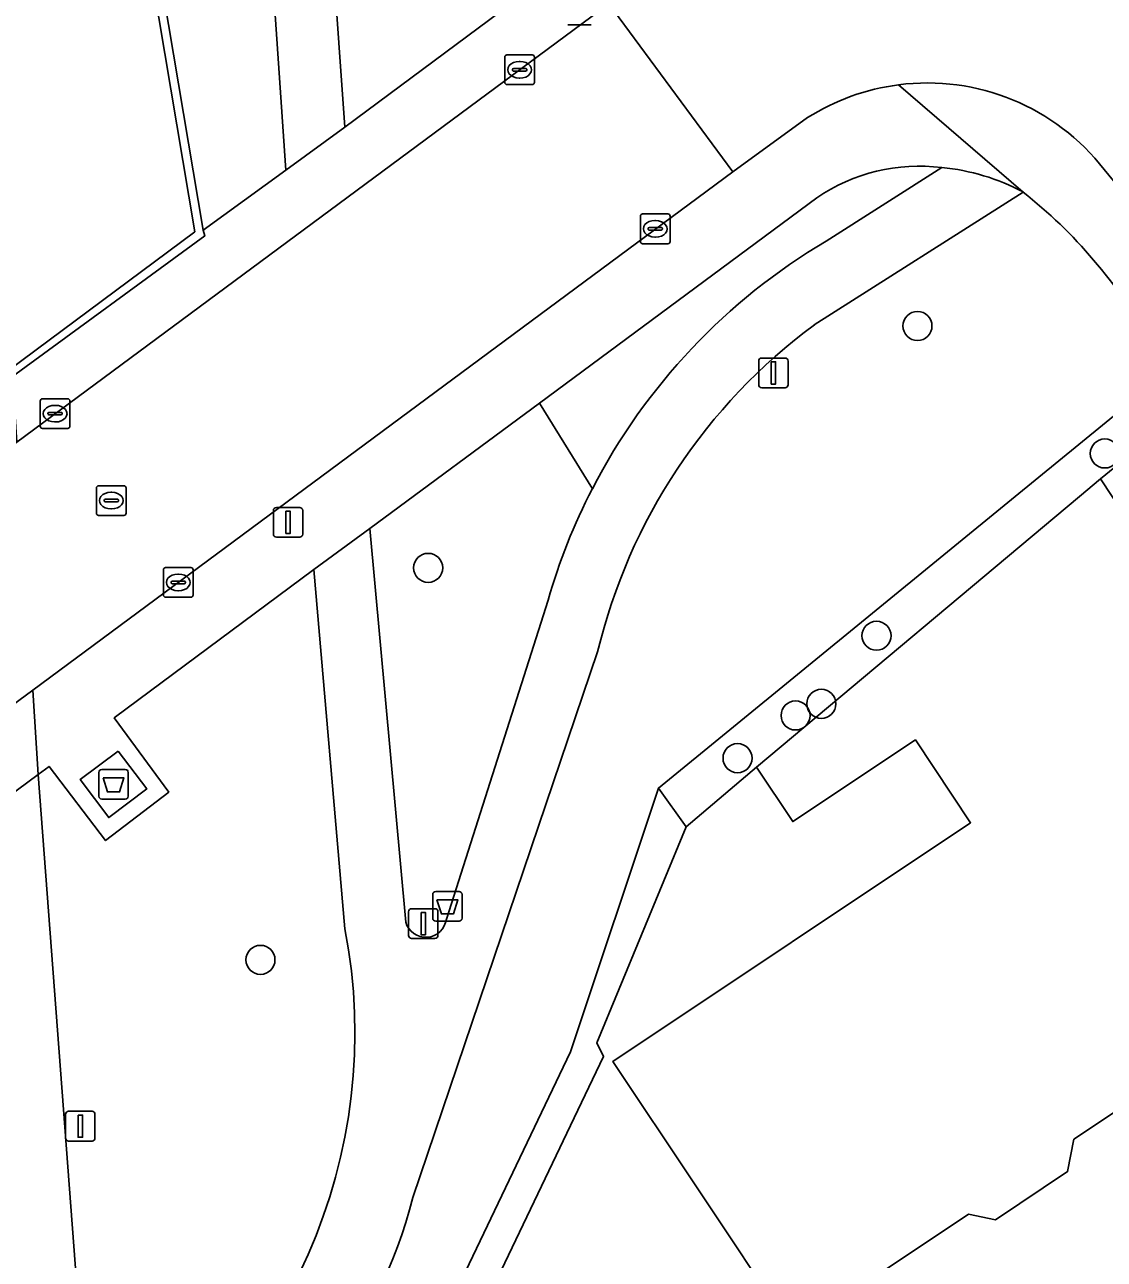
# Model space of a CAD drawing. Extents: x 160663 to 161506, y 382245 to 383291.
# Drawn here: x 161327.84 to 161364.21, y 382724.32 to 382765.89 of the extents above; entities that cross this region are included whole.
import ezdxf

# ---------------------------------------------------------------- set-up
doc = ezdxf.new("R2010")
doc.units = 0
for name, color, linetype in [('IMGEO_Afval_apart_plaats', 7, 'Continuous'), ('IMGEO_Afvalbak', 7, 'Continuous'), ('IMGEO_Boom', 7, 'Continuous'), ('IMGEO_Erf', 7, 'Continuous'), ('IMGEO_Groenvoorziening', 7, 'Continuous'), ('IMGEO_Kolk', 7, 'Continuous'), ('IMGEO_Lichtmast', 7, 'Continuous'), ('IMGEO_Muur', 7, 'Continuous'), ('IMGEO_Pand', 7, 'Continuous'), ('IMGEO_Rijbaan_lokaal_gesloten', 7, 'Continuous'), ('IMGEO_Rijbaan_lokaal_open', 7, 'Continuous'), ('IMGEO_Rioolput', 7, 'Continuous'), ('IMGEO_Voetpad_gesloten', 7, 'Continuous'), ('IMGEO_Voetpad_open', 7, 'Continuous')]:
    doc.layers.add(name, color=color, linetype=linetype)

msp = doc.modelspace()

# ---------------------------------------------------------------- linework, layer by layer
at = {"layer": 'IMGEO_Afval_apart_plaats'}
for p, q in [((161330.336, 382739.913), (161330.336, 382740.713)), ((161330.336, 382740.713), (161330.336, 382739.913)), ((161330.436, 382740.813), (161331.226, 382740.813)), ((161331.226, 382740.813), (161330.436, 382740.813)), ((161331.326, 382740.713), (161331.326, 382739.913)), ((161331.326, 382739.913), (161331.326, 382740.713)), ((161331.226, 382739.813), (161330.436, 382739.813)), ((161330.436, 382739.813), (161331.226, 382739.813))]:
    msp.add_line(p, q, dxfattribs=at)
msp.add_lwpolyline([(161330.479, 382740.527), (161331.183, 382740.527), (161331.034, 382740.057), (161330.628, 382740.057), (161330.479, 382740.527)], dxfattribs=at)
for centre, start, end in [((161330.436, 382740.713), 90, 180), ((161330.436, 382740.713), 90, 180), ((161331.226, 382740.713), 0, 90), ((161331.226, 382740.713), 360, 90), ((161330.436, 382739.913), 180, 270), ((161330.436, 382739.913), 180, 270), ((161331.226, 382739.913), 270, 0), ((161331.226, 382739.913), 270, 0)]:
    msp.add_arc(centre, 0.1, start, end, dxfattribs=at)
at = {"layer": 'IMGEO_Afvalbak'}
for p, q in [((161341.584, 382735.805), (161341.584, 382736.605)), ((161341.584, 382736.605), (161341.584, 382735.805)), ((161341.684, 382736.705), (161342.474, 382736.705)), ((161342.474, 382736.705), (161341.684, 382736.705)), ((161342.574, 382736.605), (161342.574, 382735.805)), ((161342.574, 382735.805), (161342.574, 382736.605)), ((161342.474, 382735.705), (161341.684, 382735.705)), ((161341.684, 382735.705), (161342.474, 382735.705))]:
    msp.add_line(p, q, dxfattribs=at)
msp.add_lwpolyline([(161341.727, 382736.419), (161342.431, 382736.419), (161342.282, 382735.949), (161341.876, 382735.949), (161341.727, 382736.419)], dxfattribs=at)
for centre, start, end in [((161341.684, 382736.605), 90, 180), ((161341.684, 382736.605), 90, 180), ((161342.474, 382736.605), 0, 90), ((161342.474, 382736.605), 360, 90), ((161341.684, 382735.805), 180, 270), ((161341.684, 382735.805), 180, 270), ((161342.474, 382735.805), 270, 0), ((161342.474, 382735.805), 270, 0)]:
    msp.add_arc(centre, 0.1, start, end, dxfattribs=at)
at = {"layer": 'IMGEO_Boom'}
for centre in [(161357.911, 382755.745), (161364.222, 382751.453), (161341.43, 382747.6), (161356.531, 382745.316), (161354.674, 382743.023), (161353.806, 382742.631), (161351.851, 382741.193), (161335.781, 382734.402)]:
    msp.add_circle(centre, 0.489, dxfattribs=at)
at = {"layer": 'IMGEO_Erf'}
for points in [[(161367.1, 382753.053), (161364.076, 382750.596), (161364.474, 382750)], [(161371.257, 382733.743), (161363.183, 382728.36), (161362.966, 382727.272), (161360.538, 382725.653), (161359.628, 382725.835), (161353.715, 382721.893), (161350.428, 382726.824), (161347.654, 382730.984), (161359.702, 382739.017), (161357.84, 382741.81), (161353.713, 382739.059), (161352.49, 382740.895), (161350.119, 382738.881), (161347.107, 382731.612), (161347.337, 382731.152), (161336.143, 382707.751)]]:
    msp.add_lwpolyline(points, dxfattribs=at)
at = {"layer": 'IMGEO_Groenvoorziening'}
for points in [[(161337.025, 382784.85), (161338.619, 382762.443), (161346.865, 382768.562), (161348.187, 382769.632), (161349.122, 382770.699), (161346.408, 382774.098), (161348.797, 382775.99), (161342.22, 382783.79)], [(161354.831, 382758.6), (161358.731, 382761.078)], [(161354.524, 382760.062), (161345.178, 382753.148), (161346.962, 382750.267)], [(161361.466, 382760.256), (161354.437, 382755.787)], [(161332.746, 382715.633), (161330.285, 382714.104), (161330.353, 382713.201), (161333.65, 382707.843), (161330.404, 382701.495), (161331.533, 382700.977), (161337.697, 382713.486), (161346.223, 382731.302), (161349.183, 382740.184), (161361.199, 382750), (161366.416, 382754.262), (161365.727, 382755.252)], [(161346.962, 382750.267), (161345.178, 382753.148), (161339.467, 382748.924), (161340.673, 382735.675)], [(161338.628, 382735.45), (161337.578, 382747.548), (161330.857, 382742.549), (161332.694, 382740.051), (161330.562, 382738.421), (161328.661, 382740.916), (161328.293, 382740.642), (161330.145, 382716.157)], [(161342.043, 382735.777), (161345.468, 382746.517)], [(161347.138, 382744.777), (161340.916, 382726.405)], [(161316.418, 382697.891), (161318.926, 382694.91), (161324.44, 382688.072), (161324.738, 382687.634), (161325.631, 382686.32), (161327.823, 382690.87), (161328.224, 382691.684), (161336.143, 382707.751), (161347.337, 382731.152), (161347.107, 382731.612), (161350.119, 382738.881), (161349.183, 382740.184), (161346.223, 382731.302), (161337.697, 382713.486), (161331.533, 382700.977), (161330.404, 382701.495), (161327.368, 382695.557), (161323.815, 382701.31), (161321.041, 382705.804), (161319.907, 382707.036), (161318.294, 382705.346)]]:
    msp.add_lwpolyline(points, dxfattribs=at)
for points in [[(161335.073, 382783.726), (161330.189, 382780.687), (161333.85, 382758.972), (161336.632, 382760.993)], [(161350.119, 382738.881), (161352.49, 382740.895), (161363.364, 382750), (161364.076, 382750.596), (161367.1, 382753.053), (161366.816, 382753.458), (161366.925, 382753.531), (161366.416, 382754.262), (161361.199, 382750), (161349.183, 382740.184)]]:
    msp.add_lwpolyline(points, close=True, dxfattribs=at)
for centre, radius, start, end in [((161357.958, 382755.061), 6.066, 82.6775, 124.4766), ((161351.166, 382747.169), 16.654, 29.0346, 51.7954), ((161365.381, 382740.756), 20.729, 120.592, 152.6888), ((161365.888, 382740.271), 19.283, 126.4278, 166.488), ((161365.322, 382740.78), 20.667, 152.6732, 163.8821), ((161341.348, 382735.861), 0.7, 195.4239, 353.092), ((161320.392, 382731.957), 18.567, 301.6862, 10.8443), ((161323.88, 382730.842), 17.604, 300.2401, 345.403)]:
    msp.add_arc(centre, radius, start, end, dxfattribs=at)
at = {"layer": 'IMGEO_Kolk'}
for p, q in [((161344.01, 382763.945), (161344.01, 382764.797)), ((161344.085, 382764.871), (161344.937, 382764.871)), ((161344.498, 382764.651), (161344.523, 382764.651)), ((161345.011, 382764.797), (161345.011, 382763.945)), ((161344.269, 382764.365), (161344.269, 382764.377)), ((161344.707, 382764.328), (161344.309, 382764.328)), ((161344.312, 382764.414), (161344.71, 382764.414)), ((161344.753, 382764.377), (161344.753, 382764.365)), ((161344.937, 382763.871), (161344.085, 382763.871)), ((161344.521, 382764.091), (161344.496, 382764.091)), ((161348.578, 382758.59), (161348.578, 382759.442)), ((161348.653, 382759.516), (161349.505, 382759.516)), ((161349.066, 382759.296), (161349.091, 382759.296)), ((161349.579, 382759.442), (161349.579, 382758.59)), ((161348.837, 382759.01), (161348.837, 382759.022)), ((161349.275, 382758.973), (161348.877, 382758.973)), ((161348.88, 382759.059), (161349.278, 382759.059)), ((161349.321, 382759.022), (161349.321, 382759.01)), ((161349.505, 382758.516), (161348.653, 382758.516)), ((161349.089, 382758.736), (161349.064, 382758.736)), ((161328.363, 382752.367), (161328.363, 382753.219)), ((161328.438, 382753.293), (161329.29, 382753.293)), ((161328.851, 382753.073), (161328.876, 382753.073)), ((161329.364, 382753.219), (161329.364, 382752.367)), ((161328.622, 382752.787), (161328.622, 382752.799)), ((161329.06, 382752.75), (161328.662, 382752.75)), ((161328.665, 382752.836), (161329.063, 382752.836)), ((161329.106, 382752.799), (161329.106, 382752.787)), ((161329.29, 382752.293), (161328.438, 382752.293)), ((161328.874, 382752.513), (161328.849, 382752.513)), ((161332.512, 382746.685), (161332.512, 382747.537)), ((161332.587, 382747.611), (161333.439, 382747.611)), ((161333.513, 382747.537), (161333.513, 382746.685)), ((161332.771, 382747.105), (161332.771, 382747.117)), ((161332.814, 382747.154), (161333.212, 382747.154)), ((161333, 382747.391), (161333.025, 382747.391)), ((161333.255, 382747.117), (161333.255, 382747.105)), ((161333.209, 382747.068), (161332.811, 382747.068)), ((161333.023, 382746.831), (161332.998, 382746.831)), ((161333.439, 382746.611), (161332.587, 382746.611))]:
    msp.add_line(p, q, dxfattribs=at)
for points in [[(161344.01, 382763.945), (161344.01, 382764.797)], [(161344.085, 382764.871), (161344.937, 382764.871)], [(161345.011, 382764.797), (161345.011, 382763.945)], [(161344.937, 382763.871), (161344.085, 382763.871)], [(161348.578, 382758.59), (161348.578, 382759.442)], [(161348.653, 382759.516), (161349.505, 382759.516)], [(161349.579, 382759.442), (161349.579, 382758.59)], [(161349.505, 382758.516), (161348.653, 382758.516)], [(161328.363, 382752.367), (161328.363, 382753.219)], [(161328.438, 382753.293), (161329.29, 382753.293)], [(161329.364, 382753.219), (161329.364, 382752.367)], [(161329.29, 382752.293), (161328.438, 382752.293)], [(161332.512, 382746.685), (161332.512, 382747.537)], [(161332.587, 382747.611), (161333.439, 382747.611)], [(161333.513, 382747.537), (161333.513, 382746.685)], [(161333.439, 382746.611), (161332.587, 382746.611)]]:
    msp.add_lwpolyline(points, dxfattribs=at)
for centre, radius, start, end in [((161344.087, 382764.795), 0.0765, 91.552, 178.448), ((161344.087, 382764.795), 0.0765, 91.552, 178.448), ((161344.935, 382764.795), 0.0765, 1.552, 88.448), ((161344.935, 382764.795), 0.0765, 1.552, 88.448), ((161344.309, 382764.374), 0.0403, 85.8775, 175.7526), ((161344.306, 382764.364), 0.0366, 178.938, 274.7102), ((161344.71, 382764.371), 0.043, 264.8664, 352.4533), ((161344.714, 382764.376), 0.0386, 1.7309, 96.639), ((161344.087, 382763.947), 0.0765, 181.552, 268.448), ((161344.087, 382763.947), 0.0765, 181.552, 268.448), ((161344.935, 382763.947), 0.0765, 271.552, 358.448), ((161344.935, 382763.947), 0.0765, 271.552, 358.448), ((161348.655, 382759.44), 0.0765, 91.552, 178.448), ((161348.655, 382759.44), 0.0765, 91.552, 178.448), ((161349.503, 382759.44), 0.0765, 1.552, 88.448), ((161349.503, 382759.44), 0.0765, 1.552, 88.448), ((161348.877, 382759.019), 0.0403, 85.8775, 175.7526), ((161348.874, 382759.009), 0.0366, 178.938, 274.7102), ((161349.278, 382759.016), 0.043, 264.8664, 352.4533), ((161349.282, 382759.021), 0.0386, 1.7309, 96.639), ((161348.655, 382758.592), 0.0765, 181.552, 268.448), ((161348.655, 382758.592), 0.0765, 181.552, 268.448), ((161349.503, 382758.592), 0.0765, 271.552, 358.448), ((161349.503, 382758.592), 0.0765, 271.552, 358.448), ((161328.44, 382753.217), 0.0765, 91.552, 178.448), ((161328.44, 382753.217), 0.0765, 91.552, 178.448), ((161329.288, 382753.217), 0.0765, 1.552, 88.448), ((161329.288, 382753.217), 0.0765, 1.552, 88.448), ((161328.662, 382752.796), 0.0403, 85.8775, 175.7526), ((161328.659, 382752.786), 0.0366, 178.938, 274.7102), ((161329.063, 382752.793), 0.043, 264.8664, 352.4533), ((161329.067, 382752.798), 0.0386, 1.7309, 96.639), ((161328.44, 382752.369), 0.0765, 181.552, 268.448), ((161328.44, 382752.369), 0.0765, 181.552, 268.448), ((161329.288, 382752.369), 0.0765, 271.552, 358.448), ((161329.288, 382752.369), 0.0765, 271.552, 358.448), ((161332.589, 382747.535), 0.0765, 91.552, 178.448), ((161332.589, 382747.535), 0.0765, 91.552, 178.448), ((161333.437, 382747.535), 0.0765, 1.552, 88.448), ((161333.437, 382747.535), 0.0765, 1.552, 88.448), ((161332.811, 382747.114), 0.0403, 85.8775, 175.7526), ((161333.216, 382747.116), 0.0386, 1.7309, 96.639), ((161332.808, 382747.104), 0.0366, 178.938, 274.7102), ((161333.212, 382747.111), 0.043, 264.8664, 352.4533), ((161332.589, 382746.687), 0.0765, 181.552, 268.448), ((161332.589, 382746.687), 0.0765, 181.552, 268.448), ((161333.437, 382746.687), 0.0765, 271.552, 358.448), ((161333.437, 382746.687), 0.0765, 271.552, 358.448)]:
    msp.add_arc(centre, radius, start, end, dxfattribs=at)
for centre, major_axis, ratio, start_param, end_param in [((161344.497, 382764.371), (-0.387, 0.002), 0.722429, 4.712389, 7.853982), ((161344.522, 382764.371), (-0.39, 0.002), 0.717154, 1.570796, 4.712389), ((161349.065, 382759.016), (-0.387, 0.002), 0.722429, 4.712389, 7.853982), ((161349.09, 382759.016), (-0.39, 0.002), 0.717154, 1.570796, 4.712389), ((161328.85, 382752.793), (-0.387, 0.002), 0.722429, 4.712389, 7.853982), ((161328.875, 382752.793), (-0.39, 0.002), 0.717154, 1.570796, 4.712389), ((161332.999, 382747.111), (-0.387, 0.002), 0.722429, 4.712389, 7.853982), ((161333.024, 382747.111), (-0.39, 0.002), 0.717154, 1.570796, 4.712389)]:
    msp.add_ellipse(centre, major_axis=major_axis, ratio=ratio, start_param=start_param, end_param=end_param, dxfattribs=at)
at = {"layer": 'IMGEO_Lichtmast'}
for p, q in [((161346.922, 382765.889), (161346.132, 382765.889)), ((161346.132, 382765.889), (161346.922, 382765.889)), ((161352.664, 382754.665), (161353.454, 382754.665)), ((161353.454, 382754.665), (161352.664, 382754.665)), ((161352.564, 382753.765), (161352.564, 382754.565)), ((161352.564, 382754.565), (161352.564, 382753.765)), ((161353.554, 382754.565), (161353.554, 382753.765)), ((161353.554, 382753.765), (161353.554, 382754.565)), ((161353.454, 382753.665), (161352.664, 382753.665)), ((161352.664, 382753.665), (161353.454, 382753.665)), ((161336.317, 382749.634), (161337.107, 382749.634)), ((161337.107, 382749.634), (161336.317, 382749.634)), ((161336.217, 382748.734), (161336.217, 382749.534)), ((161336.217, 382749.534), (161336.217, 382748.734)), ((161337.207, 382749.534), (161337.207, 382748.734)), ((161337.207, 382748.734), (161337.207, 382749.534)), ((161337.107, 382748.634), (161336.317, 382748.634)), ((161336.317, 382748.634), (161337.107, 382748.634)), ((161340.769, 382735.224), (161340.769, 382736.024)), ((161340.769, 382736.024), (161340.769, 382735.224)), ((161340.869, 382736.124), (161341.659, 382736.124)), ((161341.659, 382736.124), (161340.869, 382736.124)), ((161341.759, 382736.024), (161341.759, 382735.224)), ((161341.759, 382735.224), (161341.759, 382736.024)), ((161341.659, 382735.124), (161340.869, 382735.124)), ((161340.869, 382735.124), (161341.659, 382735.124)), ((161329.317, 382729.303), (161330.107, 382729.303)), ((161330.107, 382729.303), (161329.317, 382729.303)), ((161329.217, 382728.403), (161329.217, 382729.203)), ((161329.217, 382729.203), (161329.217, 382728.403)), ((161330.207, 382729.203), (161330.207, 382728.403)), ((161330.207, 382728.403), (161330.207, 382729.203)), ((161330.107, 382728.303), (161329.317, 382728.303)), ((161329.317, 382728.303), (161330.107, 382728.303))]:
    msp.add_line(p, q, dxfattribs=at)
for points in [[(161352.984, 382754.54), (161353.134, 382754.54), (161353.134, 382753.79), (161352.984, 382753.79), (161352.984, 382754.54)], [(161336.637, 382749.509), (161336.787, 382749.509), (161336.787, 382748.759), (161336.637, 382748.759), (161336.637, 382749.509)], [(161341.189, 382735.999), (161341.339, 382735.999), (161341.339, 382735.249), (161341.189, 382735.249), (161341.189, 382735.999)], [(161329.637, 382729.178), (161329.787, 382729.178), (161329.787, 382728.428), (161329.637, 382728.428), (161329.637, 382729.178)]]:
    msp.add_lwpolyline(points, dxfattribs=at)
for centre, start, end in [((161352.664, 382754.565), 90, 180), ((161352.664, 382754.565), 90, 180), ((161353.454, 382754.565), 0, 90), ((161353.454, 382754.565), 360, 90), ((161352.664, 382753.765), 180, 270), ((161352.664, 382753.765), 180, 270), ((161353.454, 382753.765), 270, 0), ((161353.454, 382753.765), 270, 0), ((161336.317, 382749.534), 90, 180), ((161336.317, 382749.534), 90, 180), ((161337.107, 382749.534), 0, 90), ((161337.107, 382749.534), 360, 90), ((161336.317, 382748.734), 180, 270), ((161336.317, 382748.734), 180, 270), ((161337.107, 382748.734), 270, 0), ((161337.107, 382748.734), 270, 0), ((161340.869, 382736.024), 90, 180), ((161340.869, 382736.024), 90, 180), ((161341.659, 382736.024), 0, 90), ((161341.659, 382736.024), 360, 90), ((161340.869, 382735.224), 180, 270), ((161340.869, 382735.224), 180, 270), ((161341.659, 382735.224), 270, 0), ((161341.659, 382735.224), 270, 0), ((161329.317, 382729.203), 90, 180), ((161329.317, 382729.203), 90, 180), ((161330.107, 382729.203), 0, 90), ((161330.107, 382729.203), 360, 90), ((161329.317, 382728.403), 180, 270), ((161329.317, 382728.403), 180, 270), ((161330.107, 382728.403), 270, 0), ((161330.107, 382728.403), 270, 0)]:
    msp.add_arc(centre, 0.1, start, end, dxfattribs=at)
at = {"layer": 'IMGEO_Muur'}
msp.add_lwpolyline([(161333.906, 382758.78), (161333.85, 382758.972), (161330.189, 382780.687), (161329.929, 382780.541), (161333.573, 382758.918), (161327.31, 382754.262), (161327.426, 382754.04)], close=True, dxfattribs=at)
at = {"layer": 'IMGEO_Pand'}
msp.add_lwpolyline([(161352.49, 382740.895), (161353.713, 382739.059), (161357.84, 382741.81), (161359.702, 382739.017), (161347.654, 382730.984), (161350.428, 382726.824), (161353.715, 382721.893), (161359.628, 382725.835), (161360.538, 382725.653), (161362.966, 382727.272), (161363.183, 382728.36), (161371.257, 382733.743), (161368.457, 382737.942), (161369.416, 382738.581), (161369.902, 382737.852), (161370.274, 382738.099), (161366.633, 382743.56), (161368.116, 382744.549), (161364.474, 382750), (161364.076, 382750.596), (161363.364, 382750)], close=True, dxfattribs=at)
at = {"layer": 'IMGEO_Rijbaan_lokaal_gesloten'}
msp.add_lwpolyline([(161325.508, 382778.032), (161326.988, 382758.356), (161327.31, 382754.262), (161333.573, 382758.918), (161329.929, 382780.541)], close=True, dxfattribs=at)
at = {"layer": 'IMGEO_Rijbaan_lokaal_open'}
for points in [[(161364.205, 382761.013), (161366.037, 382758.784), (161371.431, 382763.225), (161368.042, 382767.332), (161361.403, 382775.435)], [(161349.924, 382768.426), (161347.511, 382766.597), (161351.689, 382760.93), (161354.212, 382762.76)]]:
    msp.add_lwpolyline(points, dxfattribs=at)
msp.add_lwpolyline([(161286.096, 382721.09), (161290.266, 382715.481), (161303.147, 382725.066), (161328.109, 382743.486), (161351.689, 382760.93), (161347.511, 382766.597), (161327.569, 382751.834), (161298.292, 382730.148), (161294.296, 382727.188)], close=True, dxfattribs=at)
for centre, radius, start, end in [((161358.245, 382756.384), 7.544, 97.4322, 122.3141), ((161358.247, 382756.383), 7.545, 37.8485, 97.4478)]:
    msp.add_arc(centre, radius, start, end, dxfattribs=at)
at = {"layer": 'IMGEO_Rioolput'}
for p, q in [((161330.256, 382749.441), (161330.256, 382750.293)), ((161330.331, 382750.367), (161331.183, 382750.367)), ((161330.744, 382750.147), (161330.769, 382750.147)), ((161331.257, 382750.293), (161331.257, 382749.441)), ((161330.515, 382749.861), (161330.515, 382749.873)), ((161330.953, 382749.824), (161330.555, 382749.824)), ((161330.558, 382749.91), (161330.956, 382749.91)), ((161330.999, 382749.873), (161330.999, 382749.861)), ((161331.183, 382749.367), (161330.331, 382749.367)), ((161330.767, 382749.587), (161330.742, 382749.587))]:
    msp.add_line(p, q, dxfattribs=at)
for points in [[(161330.256, 382749.441), (161330.256, 382750.293)], [(161330.331, 382750.367), (161331.183, 382750.367)], [(161331.257, 382750.293), (161331.257, 382749.441)], [(161331.183, 382749.367), (161330.331, 382749.367)]]:
    msp.add_lwpolyline(points, dxfattribs=at)
for centre, radius, start, end in [((161330.333, 382750.291), 0.0765, 91.552, 178.448), ((161330.333, 382750.291), 0.0765, 91.552, 178.448), ((161331.181, 382750.291), 0.0765, 1.552, 88.448), ((161331.181, 382750.291), 0.0765, 1.552, 88.448), ((161330.555, 382749.87), 0.0403, 85.8775, 175.7526), ((161330.552, 382749.86), 0.0366, 178.938, 274.7102), ((161330.956, 382749.867), 0.043, 264.8664, 352.4533), ((161330.96, 382749.872), 0.0386, 1.7309, 96.639), ((161330.333, 382749.443), 0.0765, 181.552, 268.448), ((161330.333, 382749.443), 0.0765, 181.552, 268.448), ((161331.181, 382749.443), 0.0765, 271.552, 358.448), ((161331.181, 382749.443), 0.0765, 271.552, 358.448)]:
    msp.add_arc(centre, radius, start, end, dxfattribs=at)
for centre, major_axis, ratio, start_param, end_param in [((161330.743, 382749.867), (-0.387, 0.002), 0.722429, 4.712389, 7.853982), ((161330.768, 382749.867), (-0.39, 0.002), 0.717154, 1.570796, 4.712389)]:
    msp.add_ellipse(centre, major_axis=major_axis, ratio=ratio, start_param=start_param, end_param=end_param, dxfattribs=at)
at = {"layer": 'IMGEO_Voetpad_gesloten'}
for points in [[(161336.632, 382760.993), (161338.619, 382762.443), (161337.025, 382784.85), (161335.073, 382783.726)], [(161330.987, 382741.428), (161329.712, 382740.475), (161330.673, 382739.194), (161331.951, 382740.158)]]:
    msp.add_lwpolyline(points, close=True, dxfattribs=at)
for points in [[(161358.731, 382761.078), (161354.831, 382758.6)], [(161354.437, 382755.787), (161361.466, 382760.256)], [(161340.673, 382735.675), (161339.467, 382748.924), (161337.578, 382747.548), (161338.628, 382735.45)], [(161345.468, 382746.517), (161342.043, 382735.777)], [(161340.916, 382726.405), (161347.138, 382744.777)]]:
    msp.add_lwpolyline(points, dxfattribs=at)
for centre, radius, start, end in [((161358.069, 382753.915), 7.194, 61.8226, 84.7213), ((161365.381, 382740.756), 20.729, 120.592, 152.6888), ((161365.888, 382740.271), 19.283, 126.4278, 166.488), ((161365.322, 382740.78), 20.667, 152.6732, 163.8821), ((161341.348, 382735.861), 0.7, 195.4239, 353.092), ((161320.392, 382731.957), 18.567, 301.6862, 10.8443), ((161323.88, 382730.842), 17.604, 300.2401, 345.403)]:
    msp.add_arc(centre, radius, start, end, dxfattribs=at)
at = {"layer": 'IMGEO_Voetpad_open'}
for points in [[(161349.122, 382770.699), (161348.187, 382769.632), (161346.865, 382768.562), (161338.619, 382762.443), (161336.632, 382760.993), (161333.85, 382758.972), (161333.906, 382758.78), (161327.426, 382754.04), (161327.569, 382751.834), (161347.511, 382766.597)], [(161357.269, 382763.865), (161361.466, 382760.256)], [(161361.466, 382760.256), (161357.269, 382763.865)], [(161354.212, 382762.76), (161351.689, 382760.93), (161328.109, 382743.486), (161328.293, 382740.642), (161328.661, 382740.916), (161330.562, 382738.421), (161332.694, 382740.051), (161330.857, 382742.549), (161337.578, 382747.548), (161339.467, 382748.924), (161345.178, 382753.148), (161354.524, 382760.062)], [(161366.163, 382758.638), (161366.037, 382758.784), (161364.205, 382761.013)]]:
    msp.add_lwpolyline(points, dxfattribs=at)
for points in [[(161304.719, 382723.166), (161328.293, 382740.642), (161328.109, 382743.486), (161303.147, 382725.066)], [(161330.987, 382741.428), (161331.951, 382740.158), (161330.673, 382739.194), (161329.712, 382740.475)], [(161330.285, 382714.104), (161330.145, 382716.157), (161328.293, 382740.642), (161304.719, 382723.166), (161318.547, 382708.488), (161319.907, 382707.036), (161321.041, 382705.804), (161317.66, 382711.28), (161305.941, 382723.916), (161318.169, 382733.004), (161330.353, 382713.201)]]:
    msp.add_lwpolyline(points, close=True, dxfattribs=at)
for centre, radius, start, end in [((161358.245, 382756.384), 7.544, 97.4322, 122.3141), ((161358.247, 382756.383), 7.545, 37.8485, 97.4478), ((161357.958, 382755.061), 6.066, 82.6775, 124.4766), ((161358.069, 382753.915), 7.194, 61.8226, 84.7213), ((161351.166, 382747.169), 16.654, 29.0346, 51.7954)]:
    msp.add_arc(centre, radius, start, end, dxfattribs=at)

doc.saveas('drawing.dxf')
